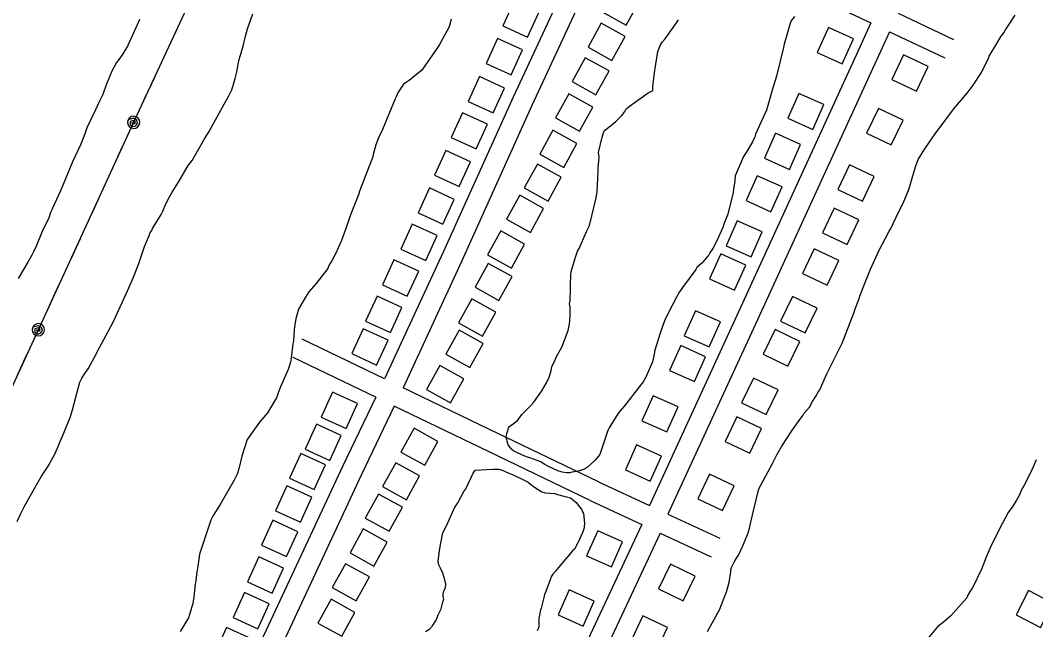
# Model space of a CAD drawing. Extents: x 3704301 to 3742427, y 506229 to 532009.
# Drawn here: x 3724729 to 3726215, y 527018 to 527909 of the extents above; entities that cross this region are included whole.
import ezdxf

# ---------------------------------------------------------------- set-up
doc = ezdxf.new("R2010")
doc.units = 0
for name, color, linetype in [('V-BLDG-OTLN', 7, 'Continuous'), ('V-ROAD-CNTR', 7, 'Continuous'), ('V-SITE-VEGE', 7, 'Continuous'), ('V-UTIL-LINE', 7, 'Continuous')]:
    doc.layers.add(name, color=color, linetype=linetype)

msp = doc.modelspace()

# ---------------------------------------------------------------- linework, layer by layer
at = {"layer": 'V-BLDG-OTLN'}
for points in [[(3725600.4, 527956.7), (3725581.1, 527921.7), (3725616.1, 527902.4), (3725635.4, 527937.4)], [(3725471.7, 527884.5), (3725488.3, 527920.8), (3725452, 527937.5), (3725435.3, 527901.1)], [(3725579.5, 527905), (3725560.2, 527869.9), (3725595.2, 527850.6), (3725614.5, 527885.6)], [(3725932.2, 527845.9), (3725948.5, 527882.4), (3725912, 527898.7), (3725895.7, 527862.2)], [(3725447.5, 527829.6), (3725464.2, 527866), (3725427.8, 527882.7), (3725411.1, 527846.3)], [(3725556.2, 527854.7), (3725536.8, 527819.7), (3725571.8, 527800.4), (3725591.2, 527835.4)], [(3726021.8, 527859.1), (3726004.6, 527823), (3726040.7, 527805.8), (3726057.9, 527841.9)], [(3725421.2, 527774), (3725437.8, 527810.3), (3725401.5, 527827), (3725384.8, 527790.6)], [(3725532, 527801.6), (3725512.6, 527766.6), (3725547.7, 527747.2), (3725567, 527782.2)], [(3725889.1, 527749.7), (3725905.4, 527786.2), (3725868.9, 527802.5), (3725852.6, 527766)], [(3725396.4, 527721.1), (3725413.1, 527757.4), (3725376.7, 527774.1), (3725360.1, 527737.7)], [(3725985.3, 527780.5), (3725968, 527744.4), (3726004.1, 527727.2), (3726021.4, 527763.3)], [(3725508.9, 527748.6), (3725489.6, 527713.6), (3725524.6, 527694.2), (3725543.9, 527729.2)], [(3725855, 527691.2), (3725871.3, 527727.7), (3725834.8, 527744), (3725818.5, 527707.5)], [(3725371.7, 527666), (3725388.4, 527702.3), (3725352, 527719), (3725335.3, 527682.7)], [(3725486.1, 527699), (3725466.8, 527664), (3725501.8, 527644.6), (3725521.1, 527679.6)], [(3725943.1, 527697.9), (3725925.9, 527661.8), (3725962, 527644.6), (3725979.2, 527680.7)], [(3725827.9, 527629.2), (3725844.2, 527665.7), (3725807.7, 527682), (3725791.4, 527645.5)], [(3725347.7, 527611), (3725364.4, 527647.4), (3725328, 527664), (3725311.4, 527627.7)], [(3725460.2, 527653.3), (3725440.9, 527618.3), (3725475.9, 527599), (3725495.2, 527634)], [(3725920.6, 527634.7), (3725903.3, 527598.6), (3725939.4, 527581.3), (3725956.7, 527617.4)], [(3725322.6, 527558.1), (3725339.3, 527594.4), (3725302.9, 527611.1), (3725286.3, 527574.7)], [(3725798.8, 527563.2), (3725815.1, 527599.7), (3725778.6, 527616), (3725762.2, 527579.5)], [(3725432.4, 527601.1), (3725413, 527566), (3725448, 527546.7), (3725467.4, 527581.7)], [(3725774.7, 527514.6), (3725791.1, 527551.2), (3725754.5, 527567.5), (3725738.2, 527531)], [(3725891.3, 527575), (3725874, 527539), (3725910.1, 527521.7), (3725927.4, 527557.8)], [(3725295.7, 527505.8), (3725312.4, 527542.1), (3725276, 527558.8), (3725259.3, 527522.4)], [(3725414.1, 527553.7), (3725394.8, 527518.7), (3725429.8, 527499.4), (3725449.1, 527534.4)], [(3725271.1, 527452.6), (3725287.7, 527489), (3725251.4, 527505.6), (3725234.7, 527469.3)], [(3725859.4, 527505.3), (3725842.1, 527469.3), (3725878.2, 527452), (3725895.4, 527488.1)], [(3725390.1, 527501.7), (3725370.8, 527466.7), (3725405.8, 527447.4), (3725425.1, 527482.4)], [(3725737.6, 527431.5), (3725753.9, 527468), (3725717.4, 527484.3), (3725701.1, 527447.8)], [(3725250.8, 527404.9), (3725267.5, 527441.3), (3725231.1, 527457.9), (3725214.5, 527421.6)], [(3725371.5, 527455.8), (3725352.1, 527420.8), (3725387.2, 527401.5), (3725406.5, 527436.5)], [(3725833.9, 527456.8), (3725816.6, 527420.7), (3725852.7, 527403.5), (3725870, 527439.6)], [(3725716, 527380.6), (3725732.3, 527417.1), (3725695.8, 527433.5), (3725679.5, 527396.9)], [(3725343.2, 527404), (3725323.8, 527369), (3725358.8, 527349.6), (3725378.2, 527384.6)], [(3725802.2, 527385.9), (3725785, 527349.8), (3725821, 527332.6), (3725838.3, 527368.7)], [(3725206, 527312), (3725222.7, 527348.4), (3725186.3, 527365), (3725169.6, 527328.7)], [(3725675.5, 527307.1), (3725691.9, 527343.7), (3725655.3, 527360), (3725639, 527323.5)], [(3725778.1, 527329.3), (3725760.9, 527293.2), (3725796.9, 527275.9), (3725814.2, 527312)], [(3725182.5, 527265.2), (3725199.1, 527301.6), (3725162.8, 527318.2), (3725146.1, 527281.9)], [(3725305.5, 527312.5), (3725286.2, 527277.5), (3725321.2, 527258.2), (3725340.5, 527293.2)], [(3725651.3, 527235.2), (3725667.6, 527271.7), (3725631.1, 527288.1), (3725614.8, 527251.6)], [(3725159.4, 527222.7), (3725176.1, 527259), (3725139.7, 527275.7), (3725123.1, 527239.3)], [(3725278.7, 527262), (3725259.4, 527227), (3725294.4, 527207.7), (3725313.7, 527242.7)], [(3725738.1, 527245.3), (3725720.9, 527209.2), (3725756.9, 527192), (3725774.2, 527228.1)], [(3725139.2, 527175.2), (3725155.9, 527211.5), (3725119.5, 527228.2), (3725102.8, 527191.8)], [(3725253.6, 527216), (3725234.2, 527181), (3725269.2, 527161.6), (3725288.6, 527196.7)], [(3725118.8, 527124.6), (3725135.4, 527161), (3725099.1, 527177.7), (3725082.4, 527141.3)], [(3725231.1, 527165.1), (3725211.8, 527130.1), (3725246.8, 527110.8), (3725266.1, 527145.8)], [(3725594.5, 527109.6), (3725610.8, 527146.1), (3725574.3, 527162.4), (3725558, 527125.9)], [(3725098, 527071.1), (3725114.7, 527107.5), (3725078.3, 527124.2), (3725061.6, 527087.8)], [(3725205.3, 527114.2), (3725185.9, 527079.2), (3725220.9, 527059.8), (3725240.3, 527094.8)], [(3725680.7, 527113.5), (3725663.5, 527077.4), (3725699.6, 527060.1), (3725716.8, 527096.2)], [(3725552.9, 527023), (3725569.2, 527059.5), (3725532.7, 527075.8), (3725516.4, 527039.3)], [(3726222.2, 527020.8), (3726240.6, 527056.4), (3726205.1, 527074.8), (3726186.7, 527039.2)], [(3725077, 527018.9), (3725093.6, 527055.3), (3725057.3, 527071.9), (3725040.6, 527035.6)], [(3725184, 527062.4), (3725164.7, 527027.4), (3725199.7, 527008), (3725219, 527043)], [(3725640.6, 527037.9), (3725623.3, 527001.8), (3725659.4, 526984.5), (3725676.7, 527020.6)], [(3725050.9, 526967.9), (3725067.5, 527004.2), (3725031.2, 527020.9), (3725014.5, 526984.5)]]:
    msp.add_lwpolyline(points, close=True, dxfattribs=at)
at = {"layer": 'V-ROAD-CNTR'}
for points in [[(3725586.1, 528092.3), (3725579.2, 528073.8), (3725450.5, 527797.1), (3725348.3, 527570), (3725262.4, 527384.8)], [(3725613.2, 528079.2), (3725606.9, 528062.2), (3725477.7, 527784.6), (3725375.6, 527557.5), (3725289.4, 527371.8)], [(3725905.3, 527938), (3725974.2, 527905.5)], [(3726013.9, 527920), (3726095.2, 527881.5)], [(3725974.2, 527905.5), (3725952.5, 527858.2), (3725778, 527477.5), (3725650, 527199.5)], [(3726001.4, 527892.7), (3725979.8, 527845.7), (3725805.3, 527464.9), (3725677.2, 527186.8)], [(3726001.4, 527892.7), (3726082.4, 527854.4)], [(3725262.4, 527384.8), (3725141.9, 527443)], [(3725249.4, 527357.8), (3725128.8, 527416)], [(3725575.7, 527234.1), (3725415.2, 527311), (3725289.4, 527371.8)], [(3725249.4, 527357.8), (3725201.5, 527257.5), (3724968.6, 526758.7), (3724901.6, 526618.9), (3724756.3, 526296.7), (3724625.2, 526018.4)], [(3725276.4, 527344.7), (3725228.7, 527244.7), (3724995.7, 526745.9), (3724928.8, 526606.3), (3724783.6, 526284.2), (3724652, 526004.8)], [(3725563.1, 527206.9), (3725402.2, 527284), (3725276.4, 527344.7)], [(3725575.7, 527234.1), (3725650, 527199.5)], [(3725563.1, 527206.9), (3725638.8, 527171.6)], [(3725677.2, 527186.8), (3725753.3, 527151.4)], [(3725638.8, 527171.6), (3725426, 526717.4), (3725352.2, 526550.7), (3725268.1, 526377.3), (3725167.9, 526156.9), (3725041.7, 525880.8), (3724987.5, 525758.8), (3724936.2, 525648.5), (3724913.4, 525607.1), (3724837, 525438), (3724730.8, 525204.1), (3724660.9, 525063), (3724545, 524798.7), (3724377.8, 524444.7), (3724186.5, 524033.7), (3723999.5, 523631.4), (3723814.3, 523232.6), (3723675, 522920.5), (3723644.6, 522853.2), (3723634.4, 522810.6)], [(3725666, 527159), (3725453.3, 526705), (3725379.4, 526538.1), (3725295.2, 526364.5), (3725195.2, 526144.5), (3725069, 525868.4), (3725014.8, 525746.4), (3724962.9, 525634.9), (3724940.2, 525593.6), (3724864.3, 525425.6), (3724757.9, 525191.2), (3724688.1, 525050.4), (3724572.3, 524786.3), (3724405, 524432), (3724213.7, 524021), (3724026.7, 523618.7), (3723841.6, 523220.1), (3723702.4, 522908.2), (3723673.1, 522843.4), (3723663.6, 522803.6)], [(3725666, 527159), (3725740.6, 527124.2)]]:
    msp.add_lwpolyline(points, dxfattribs=at)
at = {"layer": 'V-SITE-VEGE'}
for points in [[(3724903.7, 527910.4), (3724900.5, 527902.7), (3724898.4, 527898.4), (3724886.2, 527871.6), (3724877.7, 527857.9), (3724870.2, 527847.5), (3724863.3, 527834.9)], [(3724947.1, 527650), (3724951.4, 527657.7), (3724961, 527672.5), (3724974.8, 527697.1), (3724980.7, 527704.2), (3724986.5, 527714.6), (3724998.8, 527736), (3725004.6, 527745.3), (3725027.5, 527786.9), (3725034.4, 527798.9), (3725038.7, 527807.7), (3725043.9, 527824.1), (3725046, 527833.9), (3725048, 527845.3), (3725049.5, 527851.8), (3725055.3, 527871.5), (3725058.9, 527886.2), (3725062, 527897.1), (3725069.4, 527918.9)], [(3725359.7, 527911.1), (3725357.1, 527899.6), (3725342.8, 527873.9), (3725335.8, 527863.5), (3725321.4, 527842.7), (3725317.1, 527836.6), (3725298.3, 527821.2), (3725294, 527818.4), (3725290.2, 527815.7), (3725282.2, 527804.1), (3725279.6, 527797.6), (3725278, 527794.3), (3725259.5, 527749.5), (3725253.7, 527737.5), (3725249.5, 527727.1), (3725245.8, 527712.9), (3725245.3, 527709.7), (3725243.2, 527704.7), (3725231.6, 527674.7), (3725225.8, 527659.4), (3725224.3, 527654), (3725212.7, 527624.5), (3725205.3, 527603.2), (3725201.1, 527592.3), (3725199.5, 527587.3), (3725190.5, 527567.7), (3725185.8, 527558.4), (3725181, 527550.7), (3725179.4, 527546.3), (3725161.7, 527523.8), (3725151.5, 527511.8), (3725146.7, 527504.1), (3725136.6, 527486.6), (3725132.5, 527472.4), (3725130.4, 527461.5), (3725129.9, 527456), (3725129, 527439.7), (3725128, 527435.9), (3725127.5, 527431.6), (3725127, 527428.3), (3725125.5, 527415.2), (3725124.5, 527409.2), (3725121.4, 527398.3), (3725110.3, 527373.2), (3725106.6, 527364.4), (3725104, 527356.8), (3725091.2, 527334.9), (3725085.3, 527328.3), (3725079.4, 527321.2), (3725061.2, 527295.9), (3725053.4, 527271.4), (3725049.3, 527252.9), (3725046.6, 527245.2), (3725042.4, 527236.5), (3725021.6, 527200.9), (3725011.5, 527184.5), (3725008.3, 527177.9), (3724991.5, 527128.2), (3724989, 527110.3), (3724987.5, 527102.1), (3724987, 527098.8), (3724986, 527088.5), (3724985, 527084.7), (3724983.1, 527065.6), (3724981.6, 527055.8), (3724976.9, 527040), (3724975.3, 527035.1), (3724963, 527014.8)], [(3725584, 527747.5), (3725600.2, 527760.7), (3725609.8, 527770.1), (3725614.1, 527776.1), (3725616.2, 527780), (3725621.1, 527783.8), (3725648, 527803.2), (3725655.1, 527806.5), (3725655, 527812), (3725656.5, 527824.5), (3725658, 527835.9), (3725662.5, 527863.7), (3725666.2, 527873.5), (3725669.4, 527877.9), (3725673.1, 527882.3), (3725689.7, 527905.9), (3725692.4, 527910.3)], [(3725862.4, 527915.1), (3725857.1, 527907.9), (3725847.2, 527874.6), (3725846.1, 527869.7), (3725835.8, 527827.8), (3725829.5, 527807), (3725826.4, 527795), (3725821.2, 527778.1), (3725818.5, 527771.6), (3725805.3, 527742.6), (3725804.3, 527738.8), (3725801.1, 527731.7), (3725791.5, 527715.8), (3725787.8, 527710.3), (3725775.6, 527681.9)], [(3725823.8, 527249.3), (3725830.2, 527260.8), (3725836.6, 527273.4), (3725844, 527286), (3725858.5, 527308.4), (3725865.4, 527318.3), (3725874.5, 527330.9), (3725876.1, 527334.2), (3725884.1, 527343.5), (3725888.9, 527351.7), (3725893.2, 527358.3), (3725897.4, 527366), (3725899.6, 527368.7), (3725903.8, 527379.1), (3725909.6, 527392.2), (3725929.2, 527431), (3725931.9, 527437), (3725949.8, 527482.4), (3725951.4, 527487.3), (3725956.6, 527500.9), (3725958.2, 527505.9), (3725963, 527518.4), (3725973.5, 527545.2), (3725986.2, 527573.1), (3725995.2, 527589.5), (3726001.1, 527601), (3726003.2, 527604.8), (3726014.9, 527629.4), (3726021.2, 527642), (3726029.7, 527661.6), (3726039.6, 527694.9), (3726043.3, 527705.8), (3726052.9, 527721.2), (3726068.4, 527743.1), (3726091.4, 527773.8), (3726095.6, 527779.8), (3726114.9, 527802.9), (3726124, 527814.4), (3726136.3, 527833.1), (3726146.9, 527854.9), (3726147.4, 527857.1), (3726149, 527859.3), (3726157, 527873), (3726165, 527886.1), (3726168.7, 527891.1), (3726171.4, 527895.5), (3726185.3, 527916.8)], [(3724863.3, 527834.9), (3724855.9, 527817.4), (3724849.6, 527799.9), (3724844.3, 527789), (3724839.5, 527778.6), (3724832.7, 527764.4), (3724826.8, 527751.8), (3724823.7, 527743.1), (3724817.9, 527728.3), (3724805.7, 527702.1), (3724798.8, 527685.7), (3724788.3, 527660), (3724776.6, 527634.4), (3724775.6, 527632.2), (3724773.4, 527628.3), (3724770.3, 527619.1), (3724762.3, 527602.7), (3724752.8, 527579.7), (3724748.6, 527570.4), (3724745.9, 527565.5), (3724740.1, 527555.6), (3724726.2, 527531.6)], [(3725775.6, 527681.9), (3725775.2, 527674.3), (3725773.1, 527662.3), (3725772.6, 527657.4), (3725764.9, 527625.8), (3725759.1, 527611), (3725757.5, 527606.1), (3725748, 527585.9), (3725742.7, 527575.5), (3725738.4, 527568.9), (3725736.8, 527566.2), (3725727.2, 527554.7), (3725719.6, 527547.5), (3725718, 527544.8), (3725698.3, 527518.4), (3725694, 527511.9), (3725689.7, 527504.2), (3725677.5, 527480.7), (3725672.2, 527469.7), (3725665.9, 527451.7), (3725658.1, 527426.6), (3725656.5, 527418.5), (3725654.5, 527409.7), (3725645, 527387.3), (3725640.7, 527380.2), (3725635.3, 527373.6), (3725613.4, 527345.1), (3725607, 527338), (3725603.8, 527333.6), (3725591, 527312.8), (3725589.4, 527308.9), (3725585.7, 527299.1), (3725580, 527281.1), (3725577.3, 527274), (3725570.4, 527265.8), (3725559.6, 527255.3), (3725554.8, 527252.5), (3725544.5, 527249.1), (3725536.3, 527248), (3725533.6, 527247.4), (3725528.7, 527247.3), (3725522.2, 527248.3), (3725516.2, 527249.9), (3725502.5, 527256.2), (3725496, 527260), (3725491, 527263.2), (3725475.2, 527268.9), (3725470.3, 527270.5), (3725467.6, 527271.6), (3725451.7, 527279), (3725448.4, 527281.7), (3725443.4, 527288.1), (3725441.7, 527293.5), (3725441.2, 527295.7), (3725440.6, 527299), (3725441.1, 527304.9), (3725442.1, 527307.7), (3725443.2, 527310.9), (3725443.7, 527313.1), (3725445.3, 527314.8), (3725452.8, 527320.3), (3725457.1, 527323.6), (3725460.9, 527329.1), (3725463.5, 527332.4), (3725477, 527346.1), (3725480.7, 527350.5), (3725492.5, 527367), (3725499.4, 527379), (3725503.1, 527387.2), (3725506.2, 527396.5), (3725507.3, 527403), (3725511, 527410.2), (3725514.1, 527417.3), (3725521.6, 527430.9), (3725531.1, 527455.5), (3725533.1, 527465.3), (3725533.6, 527470.2), (3725534.1, 527476.8), (3725533.9, 527490.3), (3725533.3, 527494.7), (3725533.8, 527499), (3725533.8, 527501.2), (3725534.7, 527514.8), (3725534.6, 527522.4), (3725535, 527537.1), (3725535.4, 527542), (3725542.2, 527564.4), (3725544.9, 527571.5), (3725547, 527575.3), (3725558.6, 527601.5), (3725562.3, 527609.2), (3725572.2, 527649.5), (3725573.7, 527658.8), (3725575, 527688.1), (3725574.9, 527693.6), (3725575.4, 527697.9), (3725576.3, 527709.4), (3725575.7, 527715.9), (3725580.9, 527738.2), (3725583, 527744.8), (3725584, 527747.5)], [(3724724.6, 527176.1), (3724729.9, 527187.5), (3724734.7, 527197.4), (3724752.8, 527229.7), (3724760.2, 527242.3), (3724767.2, 527252.7), (3724769.8, 527257.1), (3724779.9, 527274.6), (3724784.7, 527285.5), (3724787.3, 527292.1), (3724791, 527300.8), (3724802.1, 527328.1), (3724805.8, 527339.6), (3724810.4, 527358.1), (3724816.2, 527379.9), (3724819.3, 527385.9), (3724823.6, 527392.5), (3724828.4, 527399.6), (3724838, 527416.6), (3724844.9, 527429.7), (3724865.1, 527467.5), (3724886.3, 527513.4), (3724894.7, 527533.6), (3724902.6, 527553.3), (3724911, 527578.4), (3724918.4, 527595.3), (3724918.9, 527598), (3724921.6, 527601.9), (3724922.7, 527604.6), (3724935.4, 527625.4), (3724938.1, 527630.3), (3724942.3, 527640.7), (3724947.1, 527650)], [(3726216.1, 527266), (3726212.4, 527256.8), (3726207.1, 527246.4), (3726198.1, 527228.3), (3726194.3, 527221.2), (3726191.2, 527214.1), (3726187.4, 527207), (3726182.1, 527198.2), (3726175.2, 527188.9), (3726166.1, 527172.5), (3726149.7, 527139.7), (3726142.8, 527123.8), (3726136.5, 527107.4), (3726122.2, 527077.9), (3726120, 527075.2), (3726116.8, 527069.2), (3726114.7, 527064.2), (3726091.1, 527037.9), (3726080.4, 527028.5), (3726071.8, 527021.9), (3726056.8, 527004.3)], [(3725395, 527251.1), (3725421, 527252.5), (3725429.2, 527252.6), (3725434.6, 527251.1), (3725439, 527248.9), (3725444.5, 527246.8), (3725450.5, 527244.2), (3725454.3, 527242.1), (3725462, 527238.9), (3725472.4, 527233.6), (3725475.7, 527230.9), (3725480.6, 527227.2), (3725488.8, 527221.8), (3725492.7, 527219.2), (3725497.6, 527218.1), (3725511.2, 527216.7), (3725515.5, 527215.6), (3725524.8, 527213), (3725534.6, 527210.4), (3725539.6, 527206.7), (3725542.8, 527204), (3725547.8, 527197.5), (3725550.6, 527193.8), (3725552.3, 527190), (3725553.4, 527187.8), (3725554.6, 527178.6), (3725555.2, 527172.1), (3725554.7, 527169.4), (3725554.7, 527166.6), (3725552.6, 527160.6), (3725546.8, 527147.5), (3725545.2, 527144.8), (3725540.4, 527135.5), (3725537.2, 527132.7), (3725535.6, 527130.5), (3725521.7, 527114.6), (3725517.4, 527109.1), (3725514.2, 527105.3), (3725512.6, 527103.1), (3725508.8, 527098.7), (3725506.7, 527095.9), (3725505.1, 527092.1), (3725503.5, 527086.7), (3725498.2, 527073.6), (3725496.7, 527069.2), (3725495.6, 527064.8), (3725491.5, 527049), (3725490.4, 527046.8), (3725489.9, 527044.1), (3725488.9, 527036.5), (3725488.4, 527033.8), (3725488, 527021.8), (3725485.9, 527015.8)], [(3725322.3, 527014.9), (3725328.2, 527018.2), (3725332.5, 527023.2), (3725337.9, 527031.4), (3725341, 527039.6), (3725345.3, 527048.3), (3725347.9, 527058.1), (3725348.9, 527063), (3725348.3, 527066.3), (3725348.3, 527070.1), (3725349.3, 527074.4), (3725351.4, 527078.8), (3725351.9, 527084.3), (3725350.7, 527090.8), (3725347.9, 527100.5), (3725344.5, 527107.5), (3725341.8, 527112.4), (3725340.6, 527117.3), (3725342.6, 527133.6), (3725344.6, 527144.5), (3725346.2, 527151.6), (3725346.7, 527155.9), (3725347.7, 527158.7), (3725355.1, 527174), (3725364.7, 527195.8), (3725369.5, 527203.5), (3725378.5, 527219.9), (3725381.2, 527223.8), (3725392.3, 527246.7), (3725395, 527251.1)], [(3725734.9, 527015), (3725752.4, 527046.8), (3725763, 527073), (3725766.6, 527086.6), (3725769.1, 527102.4), (3725769.1, 527105.1), (3725770.1, 527108.4), (3725774.9, 527118.2), (3725777.6, 527122.1), (3725780.2, 527126.5), (3725783.9, 527134.1), (3725788.2, 527144), (3725791.3, 527151.1), (3725795, 527160.3), (3725802.3, 527191.4), (3725805.9, 527205.6), (3725810, 527223.6), (3725823.8, 527249.3)]]:
    msp.add_lwpolyline(points, dxfattribs=at)
at = {"layer": 'V-UTIL-LINE'}
for points in [[(3723710.6, 525202), (3724171.6, 526186.6), (3724414, 526712.9), (3724900.5, 527771.3), (3725385.2, 528812.8), (3725861.2, 529834.4)], [(3724942.9, 527862.4), (3724957.2, 527893.3)], [(3724911.7, 527795.4), (3724926, 527826.2)], [(3724895.3, 527760), (3724892.4, 527759.5), (3724894.1, 527757.8), (3724896.8, 527758.4), (3724897.7, 527761.2), (3724894.7, 527762.7), (3724890.2, 527761.2), (3724890.2, 527756.9), (3724893.9, 527753.8), (3724898.3, 527755.2), (3724901, 527758.7), (3724899.8, 527763.4), (3724894.9, 527766), (3724887.1, 527763.7), (3724886.3, 527760.3), (3724886.8, 527756.8), (3724888.7, 527753.9), (3724891.5, 527751.8), (3724894.9, 527751), (3724898.4, 527751.5), (3724901.4, 527753.4), (3724903.4, 527756.2), (3724904.2, 527759.6), (3724903.7, 527763.1), (3724901.9, 527766.1), (3724899, 527768.2), (3724895.6, 527769), (3724892.1, 527768.4), (3724889.1, 527766.6), (3724887.1, 527763.7)], [(3724864.8, 527693.6), (3724879, 527724.5)], [(3724833.9, 527626.4), (3724848.1, 527657.3)], [(3724803, 527559.2), (3724817.2, 527590.1)], [(3724772.1, 527491.9), (3724786.3, 527522.8)], [(3724755.8, 527456.5), (3724752.9, 527456), (3724754.6, 527454.3), (3724757.3, 527454.9), (3724758.2, 527457.7), (3724755.2, 527459.2), (3724750.7, 527457.7), (3724750.7, 527453.5), (3724754.5, 527450.3), (3724758.8, 527451.7), (3724761.5, 527455.3), (3724760.3, 527459.9), (3724755.4, 527462.5), (3724747.6, 527460.3), (3724746.8, 527456.8), (3724747.3, 527453.4), (3724749.2, 527450.4), (3724752, 527448.3), (3724755.4, 527447.5), (3724758.9, 527448.1), (3724761.9, 527449.9), (3724763.9, 527452.7), (3724764.8, 527456.2), (3724764.2, 527459.6), (3724762.4, 527462.6), (3724759.5, 527464.7), (3724756.1, 527465.5), (3724752.6, 527464.9), (3724749.7, 527463.1), (3724747.6, 527460.3)], [(3724725.3, 527390.2), (3724739.5, 527421.1)]]:
    msp.add_lwpolyline(points, dxfattribs=at)

doc.saveas('drawing.dxf')
